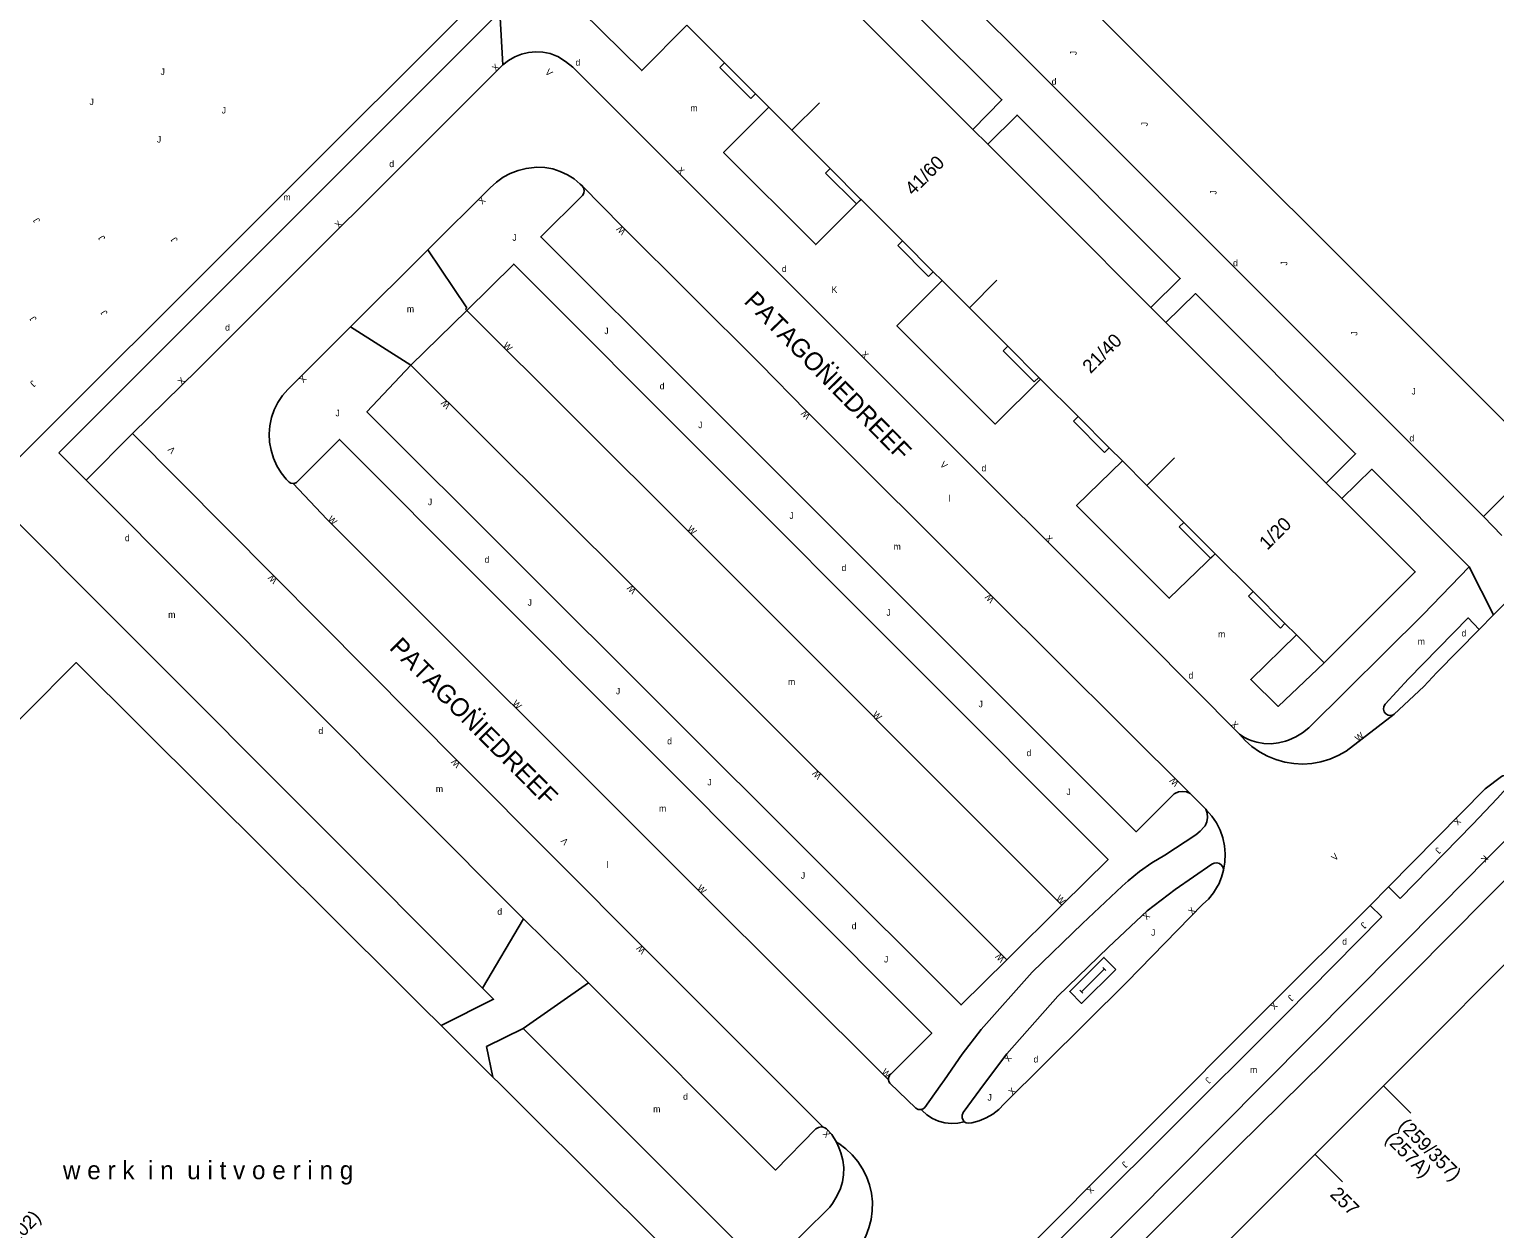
# Model space of a CAD drawing. Extents: x 134999 to 136502, y 457398 to 459002.
# Drawn here: x 135644.5 to 135757.3, y 458735.6 to 458828 of the extents above; entities that cross this region are included whole.
import ezdxf

# ---------------------------------------------------------------- set-up
doc = ezdxf.new("R2010")
doc.units = 0
for name, color, linetype in [('RI_DGTB_13', 7, 'Continuous'), ('RI_DGTB_15', 7, 'Continuous'), ('RI_DGTB_19', 7, 'Continuous'), ('RI_DGTB_29', 7, 'Continuous'), ('RI_DGTB_3', 7, 'Continuous'), ('RI_DGTB_30', 7, 'Continuous'), ('RI_DGTB_31', 7, 'Continuous'), ('RI_DGTB_35', 7, 'Continuous'), ('RI_DGTB_36', 7, 'Continuous'), ('RI_DGTB_37', 7, 'Continuous'), ('RI_DGTB_41', 7, 'Continuous'), ('RI_DGTB_43', 7, 'Continuous'), ('RI_DGTB_53', 7, 'Continuous'), ('RI_DGTB_54', 7, 'Continuous'), ('RI_DGTB_7', 7, 'Continuous')]:
    doc.layers.add(name, color=color, linetype=linetype)

msp = doc.modelspace()

# ---------------------------------------------------------------- linework, layer by layer
at = {"layer": 'RI_DGTB_13'}
for points in [[(135620.888, 458751.93), (135648.055, 458779.24), (135692.842, 458734.684), (135665.671, 458707.373), (135620.888, 458751.93)], [(135723.97, 458721.808), (135765.385, 458763.265), (135769.059, 458759.597)]]:
    msp.add_lwpolyline(points, dxfattribs=at)
at = {"layer": 'RI_DGTB_15'}
for p, q in [((135703.207, 458820.251), (135705.329, 458822.372)), ((135716.877, 458806.573), (135718.999, 458808.694)), ((135730.547, 458792.895), (135732.669, 458795.016)), ((135748.767, 458746.641), (135750.89, 458744.521)), ((135743.498, 458741.355), (135745.621, 458739.235))]:
    msp.add_line(p, q, dxfattribs=at)
at = {"layer": 'RI_DGTB_19'}
msp.add_line((135757.97, 458797.939), (135720.336, 458835.57), dxfattribs=at)
at = {"layer": 'RI_DGTB_29'}
for points in [[(135728.16, 458755.6), (135727.244, 458756.523), (135724.604, 458753.903), (135725.52, 458752.98), (135728.16, 458755.6)], [(135725.502, 458753.878), (135727.262, 458755.625)], [(135727.377, 458755.509), (135727.148, 458755.74)], [(135725.617, 458753.763), (135725.388, 458753.993)]]:
    msp.add_lwpolyline(points, dxfattribs=at)
at = {"layer": 'RI_DGTB_3'}
for p, q in [((135704.775, 458832.698), (135710.213, 458827.255)), ((135710.213, 458827.255), (135717.143, 458820.322)), ((135703.203, 458820.247), (135701.427, 458822.024)), ((135717.143, 458820.322), (135718.294, 458819.169)), ((135718.294, 458819.169), (135723.883, 458813.577)), ((135723.883, 458813.577), (135730.856, 458806.601)), ((135716.873, 458806.57), (135714.781, 458808.664)), ((135730.856, 458806.601), (135732.02, 458805.436)), ((135732.02, 458805.436), (135737.555, 458799.899)), ((135737.555, 458799.899), (135744.374, 458793.075)), ((135730.546, 458792.895), (135728.67, 458794.771)), ((135744.374, 458793.075), (135745.568, 458791.879)), ((135744.217, 458779.217), (135742.068, 458781.366))]:
    msp.add_line(p, q, dxfattribs=at)
for points in [[(135698.016, 458825.435), (135695.103, 458828.35)], [(135700.394, 458823.057), (135698.016, 458825.435)], [(135701.427, 458822.024), (135700.394, 458823.057)], [(135706.14, 458817.309), (135703.203, 458820.247)], [(135708.521, 458814.927), (135706.14, 458817.309)], [(135708.529, 458814.919), (135708.521, 458814.927)], [(135711.719, 458811.728), (135708.529, 458814.919)], [(135714.09, 458809.355), (135711.719, 458811.728)], [(135714.781, 458808.664), (135714.09, 458809.355)], [(135719.834, 458803.609), (135716.873, 458806.57)], [(135722.228, 458801.214), (135719.834, 458803.609)], [(135722.358, 458801.084), (135722.228, 458801.214)], [(135725.25, 458798.192), (135722.358, 458801.084)], [(135727.653, 458795.788), (135725.25, 458798.192)], [(135728.67, 458794.771), (135727.653, 458795.788)], [(135733.394, 458790.044), (135730.546, 458792.895)], [(135744.217, 458779.217), (135751.222, 458786.222), (135745.568, 458791.879)], [(135735.807, 458787.631), (135733.394, 458790.044)], [(135738.727, 458784.71), (135735.807, 458787.631)], [(135741.19, 458782.245), (135738.727, 458784.71)], [(135742.068, 458781.366), (135741.19, 458782.245)]]:
    msp.add_lwpolyline(points, dxfattribs=at)
at = {"layer": 'RI_DGTB_53'}
for p, q in [((135678.068, 458806.465), (135678.168, 458806.564)), ((135646.73, 458795.405), (135650.314, 458798.987)), ((135648.834, 458793.3), (135646.73, 458795.405)), ((135716.563, 458723.629), (135753.241, 458760.586))]:
    msp.add_line(p, q, dxfattribs=at)
for points in [[(135642.873, 458794.236), (135680.566, 458831.91)], [(135664.374, 458800.29), (135663.96, 458799.809), (135663.61, 458799.279), (135663.329, 458798.71), (135663.122, 458798.11), (135662.991, 458797.489), (135662.94, 458796.856), (135662.969, 458796.222), (135663.077, 458795.596), (135663.264, 458794.989), (135663.524, 458794.41), (135663.856, 458793.869), (135664.253, 458793.374), (135664.467, 458793.152), (135664.608, 458793.065), (135664.771, 458793.032)], [(135665.174, 458793.251), (135665.04, 458793.113), (135664.861, 458793.04), (135664.771, 458793.032)], [(135717.9, 458722.28), (135737.53, 458741.92), (135744.227, 458748.534)]]:
    msp.add_lwpolyline(points, dxfattribs=at)
at = {"layer": 'RI_DGTB_54'}
for p, q in [((135680.714, 458829.372), (135680.924, 458825.284)), ((135669.206, 458805.097), (135675.152, 458811.04)), ((135675.152, 458811.04), (135678.168, 458806.564)), ((135673.845, 458802.15), (135678.162, 458806.372)), ((135678.068, 458806.465), (135678.162, 458806.372)), ((135664.374, 458800.29), (135669.206, 458805.097)), ((135673.845, 458802.15), (135669.206, 458805.097)), ((135757.891, 458789.025), (135756.487, 458790.502)), ((135755.372, 458786.617), (135757.262, 458782.916)), ((135757.262, 458782.916), (135761.29, 458786.946)), ((135756.159, 458781.796), (135757.262, 458782.916)), ((135735.084, 458767.948), (135733.879, 458769.16)), ((135750.056, 458761.073), (135755.661, 458766.801)), ((135749.169, 458761.959), (135747.752, 458760.535)), ((135750.056, 458761.073), (135749.169, 458761.959)), ((135679.363, 458754.168), (135682.522, 458759.509)), ((135682.522, 458759.509), (135687.523, 458754.571)), ((135719.749, 458756.339), (135723.998, 458760.542)), ((135748.658, 458759.649), (135747.752, 458760.535)), ((135687.523, 458754.571), (135682.503, 458751.051))]:
    msp.add_line(p, q, dxfattribs=at)
for points in [[(135703.644, 458833.829), (135705.844, 458836.125), (135698.706, 458843.253), (135694.197, 458843.209), (135685.256, 458834.206), (135685.234, 458831.238), (135685.448, 458830.964), (135691.629, 458824.855), (135695.103, 458828.35)], [(135717.143, 458820.322), (135719.378, 458822.598), (135707.01, 458834.958), (135704.775, 458832.698)], [(135756.487, 458790.502), (135722.493, 458824.494), (135715.873, 458831.091)], [(135680.714, 458829.372), (135650.314, 458798.987)], [(135737.675, 458773.727), (135730.49, 458780.975), (135711.583, 458799.852), (135686.335, 458825.102), (135685.773, 458825.542), (135685.175, 458825.932), (135685.093, 458825.969), (135684.567, 458826.154), (135684.02, 458826.263), (135683.463, 458826.292), (135682.908, 458826.241), (135682.365, 458826.111), (135681.847, 458825.906), (135681.363, 458825.628), (135680.924, 458825.284)], [(135680.924, 458825.284), (135657.421, 458801.79), (135652.395, 458796.897)], [(135708.193, 458814.598), (135705.045, 458811.439), (135697.941, 458818.543), (135701.427, 458822.024)], [(135730.856, 458806.601), (135733.124, 458808.843), (135720.551, 458821.424), (135718.294, 458819.169)], [(135675.152, 458811.04), (135679.967, 458815.823), (135680.433, 458816.256), (135680.95, 458816.627), (135681.51, 458816.931), (135682.103, 458817.162), (135682.72, 458817.317), (135683.352, 458817.393), (135683.561, 458817.401), (135684.172, 458817.375), (135684.774, 458817.269), (135685.357, 458817.086), (135685.912, 458816.828), (135686.428, 458816.5), (135686.897, 458816.108), (135687.034, 458815.971)], [(135733.879, 458769.16), (135733.593, 458769.278), (135733.287, 458769.318), (135732.98, 458769.279), (135732.694, 458769.163), (135732.648, 458769.136), (135729.712, 458766.21), (135695.596, 458800.323), (135683.849, 458812.035), (135687.064, 458815.216), (135687.17, 458815.395), (135687.201, 458815.6), (135687.153, 458815.803), (135687.034, 458815.971)], [(135733.879, 458769.16), (135718.502, 458784.467), (135704.333, 458798.613), (135700.761, 458802.248), (135690.121, 458812.831), (135687.034, 458815.971)], [(135708.521, 458814.927), (135708.193, 458814.598)], [(135723.998, 458760.542), (135727.562, 458764.066), (135681.774, 458809.941), (135678.162, 458806.372)], [(135722.358, 458801.084), (135718.863, 458797.619), (135711.293, 458805.19), (135714.781, 458808.664)], [(135744.374, 458793.075), (135746.63, 458795.329), (135734.297, 458807.669), (135732.02, 458805.436)], [(135723.998, 458760.542), (135695.115, 458789.476), (135678.162, 458806.372)], [(135719.749, 458756.339), (135716.237, 458752.867), (135670.461, 458798.551), (135673.845, 458802.15)], [(135719.749, 458756.339), (135690.835, 458785.238), (135673.845, 458802.15)], [(135756.487, 458790.502), (135760.917, 458794.905), (135757.97, 458797.939)], [(135648.834, 458793.3), (135652.395, 458796.897)], [(135652.395, 458796.897), (135677.702, 458771.422), (135691.994, 458757.061), (135705.6, 458743.453)], [(135710.636, 458747.096), (135710.638, 458747.238), (135710.709, 458747.422), (135710.846, 458747.562), (135713.979, 458750.696), (135668.34, 458796.431), (135665.174, 458793.251)], [(135735.807, 458787.631), (135732.279, 458784.202), (135725.133, 458791.348), (135728.67, 458794.771)], [(135679.363, 458754.168), (135640.257, 458793.317)], [(135682.522, 458759.509), (135648.834, 458793.3)], [(135755.372, 458786.617), (135747.87, 458794.136), (135745.568, 458791.879)], [(135710.636, 458747.096), (135695.858, 458761.824), (135667.371, 458790.287), (135664.771, 458793.032)], [(135755.372, 458786.617), (135751.833, 458782.944), (135743.037, 458774.203), (135742.549, 458773.823), (135742.016, 458773.509), (135741.447, 458773.266), (135741.223, 458773.194), (135740.68, 458773.054), (135740.122, 458772.992), (135739.561, 458773.01), (135739.008, 458773.108), (135738.672, 458773.208), (135738.382, 458773.311), (135738.014, 458773.495), (135737.675, 458773.727)], [(135750.701, 458777.979), (135755.307, 458782.678), (135756.159, 458781.796)], [(135742.068, 458781.366), (135738.548, 458777.931), (135740.663, 458775.859), (135744.217, 458779.217)], [(135749.605, 458775.275), (135751.875, 458777.389), (135752.888, 458778.468), (135756.159, 458781.796)], [(135750.701, 458777.979), (135748.915, 458776.025), (135748.812, 458775.852), (135748.785, 458775.652), (135748.836, 458775.458), (135748.958, 458775.298), (135749.133, 458775.197), (135749.333, 458775.172), (135749.527, 458775.226), (135749.605, 458775.275)], [(135749.605, 458775.275), (135745.898, 458772.427), (135745.286, 458772.077), (135744.638, 458771.798), (135743.963, 458771.595), (135743.269, 458771.469), (135742.565, 458771.423), (135741.861, 458771.457), (135741.165, 458771.57), (135740.486, 458771.761), (135739.833, 458772.027), (135739.214, 458772.366), (135738.638, 458772.773), (135738.112, 458773.242), (135737.675, 458773.727)], [(135749.169, 458761.959), (135756.613, 458769.518), (135757.859, 458770.457)], [(135755.661, 458766.801), (135757.531, 458768.769), (135758.487, 458769.815), (135758.562, 458769.99), (135758.559, 458770.18), (135758.479, 458770.352), (135758.336, 458770.477), (135758.154, 458770.533), (135757.966, 458770.51), (135757.859, 458770.457)], [(135753.241, 458760.586), (135756.748, 458764.111), (135760.212, 458767.582), (135760.683, 458768.008), (135761.203, 458768.371), (135761.766, 458768.667), (135762.36, 458768.889), (135762.978, 458769.034), (135763.61, 458769.101), (135764.023, 458769.102), (135764.636, 458769.04), (135765.236, 458768.9), (135765.813, 458768.683), (135766.357, 458768.393), (135766.54, 458768.274)], [(135713.162, 458744.81), (135713.312, 458744.865), (135713.438, 458744.964), (135714.625, 458746.621), (135714.948, 458747.101), (135716.33, 458749.063), (135717.777, 458750.979), (135721.717, 458755.392), (135725.592, 458759.146), (135728.639, 458762.007), (135729.097, 458762.423), (135729.992, 458763.152), (135730.935, 458763.817), (135731.922, 458764.415), (135734.326, 458765.976), (135734.663, 458766.263), (135734.974, 458766.578), (135735.028, 458766.665), (135735.159, 458766.971), (135735.213, 458767.3), (135735.188, 458767.632), (135735.084, 458767.948)], [(135736.447, 458763.256), (135736.555, 458763.873), (135736.584, 458764.499), (135736.533, 458765.124), (135736.403, 458765.737), (135736.196, 458766.329), (135735.915, 458766.889), (135735.566, 458767.409), (135735.153, 458767.88), (135735.084, 458767.948)], [(135768.47, 458760.56), (135762.419, 458766.811), (135751.043, 458755.344), (135744.227, 458748.534)], [(135736.447, 458763.256), (135736.416, 458763.461), (135736.31, 458763.64), (135736.145, 458763.766), (135735.944, 458763.821), (135735.738, 458763.797), (135735.563, 458763.704), (135732.717, 458761.748), (135730.573, 458760.114), (135727.59, 458757.328), (135723.689, 458753.537), (135719.768, 458749.092), (135718.028, 458746.8), (135716.391, 458744.565), (135716.311, 458744.377), (135716.309, 458744.173), (135716.385, 458743.984), (135716.486, 458743.869)], [(135736.447, 458763.256), (135736.303, 458762.705), (135736.083, 458762.179), (135736.001, 458762.024), (135735.675, 458761.502), (135735.285, 458761.026), (135734.869, 458760.633), (135729.001, 458754.629), (135719.547, 458745.242), (135719.141, 458744.821), (135718.682, 458744.46), (135718.177, 458744.165), (135717.637, 458743.941), (135717.071, 458743.793), (135716.782, 458743.748), (135716.625, 458743.786), (135716.486, 458743.869)], [(135720.16, 458732.913), (135740.015, 458752.821), (135747.752, 458760.535)], [(135721.073, 458732.033), (135732.175, 458743.084), (135741.221, 458752.122), (135748.658, 458759.649)], [(135676.17, 458751.27), (135680.225, 458753.305), (135679.363, 458754.168)], [(135687.523, 458754.571), (135701.93, 458740.141), (135705.054, 458743.317), (135705.24, 458743.431), (135705.454, 458743.471), (135705.6, 458743.453)], [(135682.503, 458751.051), (135699.742, 458733.824), (135682.388, 458716.465), (135664.493, 458698.446), (135647.23, 458715.72)], [(135680.17, 458747.291), (135679.685, 458749.651), (135682.503, 458751.051)], [(135710.636, 458747.096), (135710.676, 458746.956), (135710.756, 458746.834), (135712.758, 458744.902), (135712.939, 458744.816), (135713.139, 458744.806), (135713.162, 458744.81)], [(135716.486, 458743.869), (135715.991, 458743.762), (135715.485, 458743.734), (135714.981, 458743.787), (135714.491, 458743.917), (135714.028, 458744.123), (135713.603, 458744.399), (135713.227, 458744.739), (135713.162, 458744.81)], [(135706.631, 458742.293), (135706.273, 458742.885), (135705.866, 458743.308), (135705.742, 458743.398), (135705.6, 458743.453)], [(135706.631, 458742.293), (135706.821, 458741.884), (135706.976, 458741.461), (135707.125, 458740.915), (135707.195, 458740.353), (135707.186, 458739.787), (135707.097, 458739.228), (135706.944, 458738.722), (135706.671, 458738.122), (135706.327, 458737.558), (135706.119, 458737.279), (135700.032, 458731.279), (135688.919, 458720.278), (135674.712, 458705.956)], [(135708.202, 458733.91), (135708.585, 458734.464), (135708.9, 458735.06), (135709.141, 458735.689), (135709.307, 458736.343), (135709.394, 458737.011), (135709.402, 458737.685), (135709.329, 458738.354), (135709.178, 458739.011), (135708.95, 458739.645), (135708.649, 458740.248), (135708.278, 458740.811), (135707.843, 458741.326), (135707.351, 458741.786), (135706.807, 458742.184), (135706.631, 458742.293)]]:
    msp.add_lwpolyline(points, dxfattribs=at)
at = {"layer": 'RI_DGTB_7'}
for p, q in [((135700.033, 458822.696), (135697.655, 458825.074)), ((135700.394, 458823.057), (135700.033, 458822.696)), ((135706.14, 458817.309), (135705.785, 458816.954)), ((135713.732, 458808.997), (135711.36, 458811.369)), ((135714.09, 458809.355), (135713.732, 458808.997)), ((135719.834, 458803.609), (135719.477, 458803.252)), ((135721.871, 458800.857), (135719.477, 458803.252)), ((135722.228, 458801.214), (135721.871, 458800.857)), ((135725.25, 458798.192), (135724.893, 458797.835)), ((135727.296, 458795.431), (135724.893, 458797.835)), ((135727.653, 458795.788), (135727.296, 458795.431)), ((135738.727, 458784.71), (135738.371, 458784.354)), ((135740.835, 458781.89), (135738.371, 458784.354)), ((135741.19, 458782.245), (135740.835, 458781.89))]:
    msp.add_line(p, q, dxfattribs=at)
for points in [[(135698.016, 458825.435), (135697.655, 458825.074)], [(135708.193, 458814.598), (135708.167, 458814.573), (135705.785, 458816.954)], [(135708.529, 458814.919), (135708.193, 458814.598)], [(135711.719, 458811.728), (135711.36, 458811.369)], [(135733.394, 458790.044), (135733.038, 458789.688)], [(135733.038, 458789.688), (135735.442, 458787.285), (135735.807, 458787.631)]]:
    msp.add_lwpolyline(points, dxfattribs=at)

# ---------------------------------------------------------------- texts
at = {"layer": 'RI_DGTB_29'}
for p in [(135686.532, 458825.227), (135723.216, 458823.76), (135672.185, 458817.412), (135737.188, 458809.779), (135702.426, 458809.327), (135659.536, 458804.811), (135693.016, 458800.29), (135750.775, 458796.279), (135717.811, 458793.969), (135651.815, 458788.593), (135679.527, 458786.934), (135707.023, 458786.291), (135754.786, 458781.253), (135733.758, 458778.003), (135666.724, 458773.741), (135693.592, 458772.942), (135721.277, 458772.031), (135680.507, 458759.809), (135707.806, 458758.696), (135745.597, 458757.503), (135721.818, 458748.43), (135694.818, 458745.557)]:
    msp.add_text('d', height=0.5, dxfattribs=at).set_placement(p)
at = {"layer": 'RI_DGTB_30'}
for s, height, rotation, p in [('X', 0.5, 45.00189, (135680.396, 458824.749)), ('V', 0.5, 314.99997, (135684.151, 458824.685)), ('X', 0.5, 314.99997, (135694.319, 458817.124)), ('X', 0.5, 224.99621, (135679.303, 458815.165)), ('X', 0.5, 45.00189, (135668.295, 458812.668)), ('W', 0.5, 135.14394, (135690.452, 458812.497)), ('W', 0.5, 315.12167, (135680.917, 458803.631)), ('X', 0.5, 315.14392, (135708.502, 458802.943)), ('X', 0.5, 45.00189, (135656.197, 458800.597)), ('X', 0.5, 224.99621, (135665.508, 458801.42)), ('W', 0.5, 135.14394, (135676.927, 458799.084)), ('W', 0.5, 135.14394, (135704.666, 458798.285)), ('V', 0.5, 133.13514, (135655.753, 458795.623)), ('V', 0.5, 315.14392, (135714.574, 458794.443)), ('W', 0.5, 315.14392, (135667.41, 458790.248)), ('W', 0.5, 315.14392, (135695.103, 458789.488)), ('X', 0.5, 315.14392, (135722.68, 458788.766)), ('W', 0.5, 134.85567, (135663.6, 458785.618)), ('W', 0.5, 135.14394, (135691.251, 458784.825)), ('W', 0.5, 135.14394, (135718.836, 458784.135)), ('W', 0.5, 315.14392, (135681.628, 458776.048)), ('W', 0.5, 315.14392, (135709.371, 458775.193)), ('X', 0.5, 315.14392, (135736.977, 458774.43)), ('W', 0.5, 36.97769, (135746.807, 458773.129)), ('W', 0.5, 134.85567, (135677.699, 458771.426)), ('W', 0.5, 135.14394, (135705.529, 458770.547)), ('W', 0.5, 135.14394, (135733.049, 458769.988)), ('X', 0.499, 226.26845, (135754.441, 458767.32)), ('V', 0.5, 133.13514, (135686.029, 458765.47)), ('V', 0.5, 44.74663, (135745.045, 458763.931)), ('K', 0.499, 226.26845, (135756.543, 458764.444)), ('W', 0.5, 315.14392, (135695.862, 458761.82)), ('W', 0.5, 315.14392, (135723.516, 458761.024)), ('X', 0.5, 223.16403, (135730.497, 458760.044)), ('X', 0.5, 44.99396, (135734.031, 458759.779)), ('W', 0.5, 134.85567, (135691.978, 458757.077)), ('W', 0.5, 135.14394, (135719.635, 458756.443)), ('X', 0.5, 225.20828, (135740.319, 458753.125)), ('X', 0.5, 233.11088, (135719.768, 458749.093)), ('W', 0.5, 315.14392, (135710.076, 458747.655)), ('X', 0.5, 44.99396, (135720.186, 458745.875)), ('X', 0.5, 133.13514, (135706.209, 458742.917)), ('X', 0.5, 225.20828, (135726.177, 458738.95))]:
    msp.add_text(s, height=height, rotation=rotation, dxfattribs=at).set_placement(p)
msp.add_text('K', height=0.5, dxfattribs=at).set_placement((135706.25, 458807.722))
at = {"layer": 'RI_DGTB_31'}
for height, rotation, p in [(0.5, 90, (135725.139, 458826.032)), (0.5, 359.99973, (135654.561, 458824.512)), (0.5, 359.99973, (135649.091, 458822.192)), (0.5, 359.99973, (135659.271, 458821.542)), (0.5, 90, (135730.619, 458820.553)), (0.5, 359.99973, (135654.281, 458819.302)), (0.5, 90, (135735.914, 458815.295)), (0.5, 122.91409, (135645.314, 458813.283)), (0.5, 122.91409, (135650.327, 458811.931)), (0.5, 122.91409, (135655.921, 458811.801)), (0.5, 90, (135741.369, 458809.829)), (0.5, 122.91409, (135645.043, 458805.706)), (0.5, 122.91409, (135650.51, 458806.173)), (0.5, 90, (135746.766, 458804.426)), (0.5, 224.57739, (135644.691, 458801.022)), (0.499, 226.26845, (135752.936, 458765.047)), (0.5, 225.20828, (135747.196, 458759.291)), (0.5, 225.20828, (135741.587, 458753.703)), (0.5, 225.20828, (135735.221, 458747.349)), (0.5, 225.20828, (135728.804, 458740.863))]:
    msp.add_text('J', height=height, rotation=rotation, dxfattribs=at).set_placement(p)
for p in [(135681.665, 458811.735), (135688.747, 458804.542), (135750.933, 458799.889), (135668.039, 458798.214), (135695.979, 458797.3), (135675.159, 458791.366), (135703.008, 458790.307), (135682.84, 458783.618), (135710.476, 458782.84), (135689.643, 458776.792), (135717.581, 458775.796), (135696.691, 458769.775), (135724.353, 458769.035), (135703.889, 458762.584), (135730.87, 458758.196), (135710.297, 458756.137), (135718.269, 458745.492)]:
    msp.add_text('J', height=0.5, dxfattribs=at).set_placement(p)
at = {"layer": 'RI_DGTB_35'}
msp.add_text('1/20', height=1.054, rotation=44.9845, dxfattribs=at).set_placement((135739.83, 458787.861))
at = {"layer": 'RI_DGTB_36'}
for s, rotation, p in [('41/60', 44.9845, (135712.545, 458815.16)), ('21/40', 44.9845, (135726.216, 458801.45)), ('(259/357)', 315.029, (135749.863, 458743.493)), ('(257A)', 315.029, (135748.838, 458742.467)), ('257', 315.029, (135744.594, 458738.207)), ('(102)', 45.1449, (135643.101, 458734.065))]:
    msp.add_text(s, height=1.054, rotation=rotation, dxfattribs=at).set_placement(p)
at = {"layer": 'RI_DGTB_37'}
for s, rotation, p in [('PATAGONIEDREEF', 314.44783, (135699.439, 458807.011)), ('..', 314.77351, (135706.092, 458802.431)), ('PATAGONIEDREEF', 314.86738, (135672.124, 458780.325)), ('..', 314.77351, (135678.884, 458775.761))]:
    msp.add_text(s, height=1.4, rotation=rotation, dxfattribs=at).set_placement(p)
at = {"layer": 'RI_DGTB_41'}
msp.add_text('w e r k  i n  u i t v o e r i n g', height=1.4, dxfattribs=at).set_placement((135647.044, 458739.438))
at = {"layer": 'RI_DGTB_43'}
for s, p in [('m', (135695.381, 458821.715)), ('m', (135664.031, 458814.84)), ('m', (135673.54, 458806.236)), ('l', (135715.279, 458791.638)), ('m', (135711.036, 458787.929)), ('m', (135655.155, 458782.687)), ('m', (135736.036, 458781.183)), ('m', (135751.413, 458780.622)), ('m', (135702.901, 458777.516)), ('m', (135675.775, 458769.264)), ('m', (135692.967, 458767.756)), ('l', (135688.939, 458763.424)), ('m', (135738.494, 458747.627)), ('m', (135692.518, 458744.59))]:
    msp.add_text(s, height=0.5, dxfattribs=at).set_placement(p)

doc.saveas('drawing.dxf')
